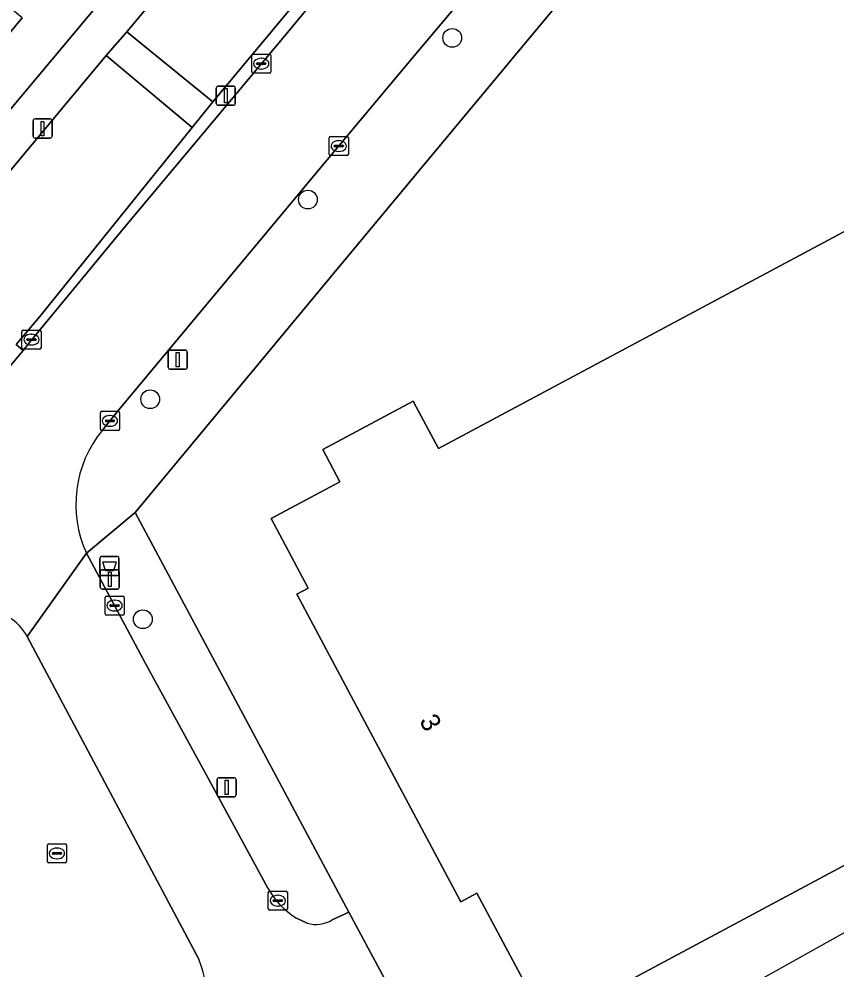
# Model space of a CAD drawing. Extents: x 162073 to 163043, y 381818 to 382561.
# Drawn here: x 162479.25 to 162521.93, y 382019.98 to 382069.57 of the extents above; entities that cross this region are included whole.
import ezdxf

# ---------------------------------------------------------------- set-up
doc = ezdxf.new("R2010")
doc.units = 0
for name, color, linetype in [('IMGEO_Afvalbak', 7, 'Continuous'), ('IMGEO_Boom', 7, 'Continuous'), ('IMGEO_Erf', 7, 'Continuous'), ('IMGEO_Groenvoorziening', 7, 'Continuous'), ('IMGEO_Kolk', 7, 'Continuous'), ('IMGEO_Lichtmast', 7, 'Continuous'), ('IMGEO_Pand', 7, 'Continuous'), ('IMGEO_Pand_nummerreeks', 7, 'Continuous'), ('IMGEO_Pand_vergunning_verleend', 7, 'Continuous'), ('IMGEO_Parkeervlak_open', 7, 'Continuous'), ('IMGEO_Rijbaan_lokaal_open', 7, 'Continuous'), ('IMGEO_Voetpad_open', 7, 'Continuous')]:
    doc.layers.add(name, color=color, linetype=linetype)

msp = doc.modelspace()

# ---------------------------------------------------------------- linework, layer by layer
at = {"layer": 'IMGEO_Afvalbak'}
for p, q in [((162483.482, 382040.614), (162483.482, 382041.414)), ((162483.482, 382041.414), (162483.482, 382040.614)), ((162483.582, 382041.514), (162484.372, 382041.514)), ((162484.372, 382041.514), (162483.582, 382041.514)), ((162484.472, 382041.414), (162484.472, 382040.614)), ((162484.472, 382040.614), (162484.472, 382041.414)), ((162484.372, 382040.514), (162483.582, 382040.514)), ((162483.582, 382040.514), (162484.372, 382040.514))]:
    msp.add_line(p, q, dxfattribs=at)
msp.add_lwpolyline([(162483.625, 382041.228), (162484.329, 382041.228), (162484.18, 382040.758), (162483.774, 382040.758), (162483.625, 382041.228)], dxfattribs=at)
for centre, start, end in [((162483.582, 382041.414), 90, 180), ((162483.582, 382041.414), 90, 180), ((162484.372, 382041.414), 0, 90), ((162484.372, 382041.414), 360, 90), ((162483.582, 382040.614), 180, 270), ((162483.582, 382040.614), 180, 270), ((162484.372, 382040.614), 270, 0), ((162484.372, 382040.614), 270, 0)]:
    msp.add_arc(centre, 0.1, start, end, dxfattribs=at)
at = {"layer": 'IMGEO_Boom'}
for centre in [(162501.881, 382068.582), (162494.339, 382060.141), (162486.106, 382049.718), (162485.72, 382038.235)]:
    msp.add_circle(centre, 0.489, dxfattribs=at)
at = {"layer": 'IMGEO_Erf'}
for points in [[(162479.415, 382069.627), (162477.918, 382067.84), (162477.347, 382068.319), (162476.559, 382067.379), (162475.772, 382066.441), (162476.352, 382065.956), (162474.865, 382064.182), (162474.278, 382064.674), (162471.781, 382061.695), (162472.408, 382061.168), (162470.923, 382059.396), (162470.304, 382059.915), (162469.37, 382058.8), (162471.924, 382056.673), (162500, 382090.184)], [(162574.615, 382046.411), (162523.276, 382089.432), (162521.435, 382087.22), (162500, 382061.465), (162495.527, 382056.09), (162485.32, 382043.802), (162496.476, 382022.946), (162500, 382016.409), (162500.583, 382015.328), (162500.694, 382015.122), (162500, 382014.237), (162498.228, 382011.978), (162496.617, 382012.958), (162485.8, 382000), (162479.39, 381992.322), (162463.245, 381972.97)], [(162525.732, 382027.182), (162511.188, 382019.408), (162511.482, 382018.858), (162508.981, 382017.522), (162508.675, 382018.094), (162506.823, 382017.104), (162503.172, 382023.933), (162502.335, 382023.486), (162500, 382027.855), (162493.755, 382039.539), (162494.355, 382039.86), (162492.417, 382043.487), (162496.014, 382045.41), (162495.116, 382047.09), (162499.843, 382049.616), (162500, 382049.323), (162501.162, 382047.151), (162511.974, 382052.93), (162525.812, 382060.326)]]:
    msp.add_lwpolyline(points, dxfattribs=at)
at = {"layer": 'IMGEO_Groenvoorziening'}
msp.add_lwpolyline([(162489.372, 382065.239), (162500, 382077.988), (162502.313, 382080.762), (162500, 382082.633), (162497.815, 382084.401), (162484.884, 382068.897)], close=True, dxfattribs=at)
msp.add_lwpolyline([(162479.102, 382052.575), (162480.341, 382054.039), (162488.295, 382063.907), (162483.808, 382067.666), (162473.845, 382055.734), (162477.706, 382052.489)], dxfattribs=at)
at = {"layer": 'IMGEO_Kolk'}
for p, q in [((162491.406, 382066.811), (162491.406, 382067.663)), ((162491.481, 382067.737), (162492.333, 382067.737)), ((162491.894, 382067.517), (162491.919, 382067.517)), ((162492.407, 382067.663), (162492.407, 382066.811)), ((162491.665, 382067.231), (162491.665, 382067.243)), ((162492.103, 382067.194), (162491.705, 382067.194)), ((162491.708, 382067.28), (162492.106, 382067.28)), ((162491.917, 382066.957), (162491.892, 382066.957)), ((162492.149, 382067.243), (162492.149, 382067.231)), ((162492.333, 382066.737), (162491.481, 382066.737)), ((162495.453, 382062.512), (162495.453, 382063.364)), ((162495.528, 382063.438), (162496.38, 382063.438)), ((162495.755, 382062.981), (162496.153, 382062.981)), ((162495.941, 382063.218), (162495.966, 382063.218)), ((162496.454, 382063.364), (162496.454, 382062.512)), ((162495.712, 382062.932), (162495.712, 382062.944)), ((162496.15, 382062.895), (162495.752, 382062.895)), ((162495.964, 382062.658), (162495.939, 382062.658)), ((162496.196, 382062.944), (162496.196, 382062.932)), ((162496.38, 382062.438), (162495.528, 382062.438)), ((162479.401, 382052.405), (162479.401, 382053.257)), ((162479.476, 382053.331), (162480.328, 382053.331)), ((162479.889, 382053.111), (162479.914, 382053.111)), ((162480.402, 382053.257), (162480.402, 382052.405)), ((162479.66, 382052.825), (162479.66, 382052.837)), ((162480.098, 382052.788), (162479.7, 382052.788)), ((162479.703, 382052.874), (162480.101, 382052.874)), ((162479.912, 382052.551), (162479.887, 382052.551)), ((162480.144, 382052.837), (162480.144, 382052.825)), ((162480.328, 382052.331), (162479.476, 382052.331)), ((162483.578, 382049.091), (162484.43, 382049.091)), ((162483.503, 382048.165), (162483.503, 382049.017)), ((162483.762, 382048.585), (162483.762, 382048.597)), ((162483.805, 382048.634), (162484.203, 382048.634)), ((162483.991, 382048.871), (162484.016, 382048.871)), ((162484.246, 382048.597), (162484.246, 382048.585)), ((162484.504, 382049.017), (162484.504, 382048.165)), ((162484.43, 382048.091), (162483.578, 382048.091)), ((162484.2, 382048.548), (162483.802, 382048.548)), ((162484.014, 382048.311), (162483.989, 382048.311)), ((162483.746, 382038.522), (162483.746, 382039.374)), ((162483.821, 382039.448), (162484.673, 382039.448)), ((162484.234, 382039.228), (162484.259, 382039.228)), ((162484.747, 382039.374), (162484.747, 382038.522)), ((162484.005, 382038.942), (162484.005, 382038.954)), ((162484.443, 382038.905), (162484.045, 382038.905)), ((162484.048, 382038.991), (162484.446, 382038.991)), ((162484.257, 382038.668), (162484.232, 382038.668)), ((162484.489, 382038.954), (162484.489, 382038.942)), ((162484.673, 382038.448), (162483.821, 382038.448)), ((162480.735, 382025.587), (162480.735, 382026.439)), ((162480.81, 382026.513), (162481.662, 382026.513)), ((162481.223, 382026.293), (162481.248, 382026.293)), ((162481.736, 382026.439), (162481.736, 382025.587)), ((162480.994, 382026.007), (162480.994, 382026.019)), ((162481.432, 382025.97), (162481.034, 382025.97)), ((162481.037, 382026.056), (162481.435, 382026.056)), ((162481.478, 382026.019), (162481.478, 382026.007)), ((162481.662, 382025.513), (162480.81, 382025.513)), ((162481.246, 382025.733), (162481.221, 382025.733)), ((162492.271, 382023.119), (162492.271, 382023.971)), ((162492.346, 382024.045), (162493.198, 382024.045)), ((162492.759, 382023.825), (162492.784, 382023.825)), ((162493.272, 382023.971), (162493.272, 382023.119)), ((162492.53, 382023.539), (162492.53, 382023.551)), ((162492.968, 382023.502), (162492.57, 382023.502)), ((162492.573, 382023.588), (162492.971, 382023.588)), ((162493.014, 382023.551), (162493.014, 382023.539)), ((162493.198, 382023.045), (162492.346, 382023.045)), ((162492.782, 382023.265), (162492.757, 382023.265))]:
    msp.add_line(p, q, dxfattribs=at)
for points in [[(162491.406, 382066.811), (162491.406, 382067.663)], [(162491.481, 382067.737), (162492.333, 382067.737)], [(162492.407, 382067.663), (162492.407, 382066.811)], [(162492.333, 382066.737), (162491.481, 382066.737)], [(162495.453, 382062.512), (162495.453, 382063.364)], [(162495.528, 382063.438), (162496.38, 382063.438)], [(162496.454, 382063.364), (162496.454, 382062.512)], [(162496.38, 382062.438), (162495.528, 382062.438)], [(162479.401, 382052.405), (162479.401, 382053.257)], [(162479.476, 382053.331), (162480.328, 382053.331)], [(162480.402, 382053.257), (162480.402, 382052.405)], [(162480.328, 382052.331), (162479.476, 382052.331)], [(162483.578, 382049.091), (162484.43, 382049.091)], [(162483.503, 382048.165), (162483.503, 382049.017)], [(162484.504, 382049.017), (162484.504, 382048.165)], [(162484.43, 382048.091), (162483.578, 382048.091)], [(162483.746, 382038.522), (162483.746, 382039.374)], [(162483.821, 382039.448), (162484.673, 382039.448)], [(162484.747, 382039.374), (162484.747, 382038.522)], [(162484.673, 382038.448), (162483.821, 382038.448)], [(162480.735, 382025.587), (162480.735, 382026.439)], [(162480.81, 382026.513), (162481.662, 382026.513)], [(162481.736, 382026.439), (162481.736, 382025.587)], [(162481.662, 382025.513), (162480.81, 382025.513)], [(162492.271, 382023.119), (162492.271, 382023.971)], [(162492.346, 382024.045), (162493.198, 382024.045)], [(162493.272, 382023.971), (162493.272, 382023.119)], [(162493.198, 382023.045), (162492.346, 382023.045)]]:
    msp.add_lwpolyline(points, dxfattribs=at)
for centre, radius, start, end in [((162491.483, 382067.661), 0.0765, 91.552, 178.448), ((162491.483, 382067.661), 0.0765, 91.552, 178.448), ((162492.331, 382067.661), 0.0765, 1.552, 88.448), ((162492.331, 382067.661), 0.0765, 1.552, 88.448), ((162491.705, 382067.24), 0.0403, 85.8775, 175.7526), ((162491.702, 382067.23), 0.0366, 178.938, 274.7102), ((162492.106, 382067.237), 0.043, 264.8664, 352.4533), ((162492.11, 382067.242), 0.0386, 1.7309, 96.639), ((162491.483, 382066.813), 0.0765, 181.552, 268.448), ((162491.483, 382066.813), 0.0765, 181.552, 268.448), ((162492.331, 382066.813), 0.0765, 271.552, 358.448), ((162492.331, 382066.813), 0.0765, 271.552, 358.448), ((162495.53, 382063.362), 0.0765, 91.552, 178.448), ((162495.53, 382063.362), 0.0765, 91.552, 178.448), ((162495.752, 382062.941), 0.0403, 85.8775, 175.7526), ((162496.157, 382062.943), 0.0386, 1.7309, 96.639), ((162496.378, 382063.362), 0.0765, 1.552, 88.448), ((162496.378, 382063.362), 0.0765, 1.552, 88.448), ((162495.53, 382062.514), 0.0765, 181.552, 268.448), ((162495.53, 382062.514), 0.0765, 181.552, 268.448), ((162495.749, 382062.931), 0.0366, 178.938, 274.7102), ((162496.153, 382062.938), 0.043, 264.8664, 352.4533), ((162496.378, 382062.514), 0.0765, 271.552, 358.448), ((162496.378, 382062.514), 0.0765, 271.552, 358.448), ((162479.478, 382053.255), 0.0765, 91.552, 178.448), ((162479.478, 382053.255), 0.0765, 91.552, 178.448), ((162480.326, 382053.255), 0.0765, 1.552, 88.448), ((162480.326, 382053.255), 0.0765, 1.552, 88.448), ((162479.7, 382052.834), 0.0403, 85.8775, 175.7526), ((162479.697, 382052.824), 0.0366, 178.938, 274.7102), ((162480.101, 382052.831), 0.043, 264.8664, 352.4533), ((162480.105, 382052.836), 0.0386, 1.7309, 96.639), ((162479.478, 382052.407), 0.0765, 181.552, 268.448), ((162479.478, 382052.407), 0.0765, 181.552, 268.448), ((162480.326, 382052.407), 0.0765, 271.552, 358.448), ((162480.326, 382052.407), 0.0765, 271.552, 358.448), ((162483.58, 382049.015), 0.0765, 91.552, 178.448), ((162483.58, 382049.015), 0.0765, 91.552, 178.448), ((162484.428, 382049.015), 0.0765, 1.552, 88.448), ((162484.428, 382049.015), 0.0765, 1.552, 88.448), ((162483.802, 382048.594), 0.0403, 85.8775, 175.7526), ((162483.799, 382048.584), 0.0366, 178.938, 274.7102), ((162484.203, 382048.591), 0.043, 264.8664, 352.4533), ((162484.207, 382048.596), 0.0386, 1.7309, 96.639), ((162483.58, 382048.167), 0.0765, 181.552, 268.448), ((162483.58, 382048.167), 0.0765, 181.552, 268.448), ((162484.428, 382048.167), 0.0765, 271.552, 358.448), ((162484.428, 382048.167), 0.0765, 271.552, 358.448), ((162483.823, 382039.372), 0.0765, 91.552, 178.448), ((162483.823, 382039.372), 0.0765, 91.552, 178.448), ((162484.671, 382039.372), 0.0765, 1.552, 88.448), ((162484.671, 382039.372), 0.0765, 1.552, 88.448), ((162484.045, 382038.951), 0.0403, 85.8775, 175.7526), ((162484.042, 382038.941), 0.0366, 178.938, 274.7102), ((162484.446, 382038.948), 0.043, 264.8664, 352.4533), ((162484.45, 382038.953), 0.0386, 1.7309, 96.639), ((162483.823, 382038.524), 0.0765, 181.552, 268.448), ((162483.823, 382038.524), 0.0765, 181.552, 268.448), ((162484.671, 382038.524), 0.0765, 271.552, 358.448), ((162484.671, 382038.524), 0.0765, 271.552, 358.448), ((162480.812, 382026.437), 0.0765, 91.552, 178.448), ((162480.812, 382026.437), 0.0765, 91.552, 178.448), ((162481.66, 382026.437), 0.0765, 1.552, 88.448), ((162481.66, 382026.437), 0.0765, 1.552, 88.448), ((162481.034, 382026.016), 0.0403, 85.8775, 175.7526), ((162481.031, 382026.006), 0.0366, 178.938, 274.7102), ((162481.435, 382026.013), 0.043, 264.8664, 352.4533), ((162481.439, 382026.018), 0.0386, 1.7309, 96.639), ((162480.812, 382025.589), 0.0765, 181.552, 268.448), ((162480.812, 382025.589), 0.0765, 181.552, 268.448), ((162481.66, 382025.589), 0.0765, 271.552, 358.448), ((162481.66, 382025.589), 0.0765, 271.552, 358.448), ((162492.348, 382023.969), 0.0765, 91.552, 178.448), ((162492.348, 382023.969), 0.0765, 91.552, 178.448), ((162493.196, 382023.969), 0.0765, 1.552, 88.448), ((162493.196, 382023.969), 0.0765, 1.552, 88.448), ((162492.57, 382023.548), 0.0403, 85.8775, 175.7526), ((162492.567, 382023.538), 0.0366, 178.938, 274.7102), ((162492.971, 382023.545), 0.043, 264.8664, 352.4533), ((162492.975, 382023.55), 0.0386, 1.7309, 96.639), ((162492.348, 382023.121), 0.0765, 181.552, 268.448), ((162492.348, 382023.121), 0.0765, 181.552, 268.448), ((162493.196, 382023.121), 0.0765, 271.552, 358.448), ((162493.196, 382023.121), 0.0765, 271.552, 358.448)]:
    msp.add_arc(centre, radius, start, end, dxfattribs=at)
for centre, major_axis, ratio, start_param, end_param in [((162491.893, 382067.237), (-0.387, 0.002), 0.722429, 4.712389, 7.853982), ((162491.918, 382067.237), (-0.39, 0.002), 0.717154, 1.570796, 4.712389), ((162495.94, 382062.938), (-0.387, 0.002), 0.722429, 4.712389, 7.853982), ((162495.965, 382062.938), (-0.39, 0.002), 0.717154, 1.570796, 4.712389), ((162479.888, 382052.831), (-0.387, 0.002), 0.722429, 4.712389, 7.853982), ((162479.913, 382052.831), (-0.39, 0.002), 0.717154, 1.570796, 4.712389), ((162483.99, 382048.591), (-0.387, 0.002), 0.722429, 4.712389, 7.853982), ((162484.015, 382048.591), (-0.39, 0.002), 0.717154, 1.570796, 4.712389), ((162484.233, 382038.948), (-0.387, 0.002), 0.722429, 4.712389, 7.853982), ((162484.258, 382038.948), (-0.39, 0.002), 0.717154, 1.570796, 4.712389), ((162481.222, 382026.013), (-0.387, 0.002), 0.722429, 4.712389, 7.853982), ((162481.247, 382026.013), (-0.39, 0.002), 0.717154, 1.570796, 4.712389), ((162492.758, 382023.545), (-0.387, 0.002), 0.722429, 4.712389, 7.853982), ((162492.783, 382023.545), (-0.39, 0.002), 0.717154, 1.570796, 4.712389)]:
    msp.add_ellipse(centre, major_axis=major_axis, ratio=ratio, start_param=start_param, end_param=end_param, dxfattribs=at)
at = {"layer": 'IMGEO_Lichtmast'}
for p, q in [((162489.559, 382065.164), (162489.559, 382065.964)), ((162489.559, 382065.964), (162489.559, 382065.164)), ((162489.659, 382066.064), (162490.449, 382066.064)), ((162490.449, 382066.064), (162489.659, 382066.064)), ((162490.549, 382065.964), (162490.549, 382065.164)), ((162490.549, 382065.164), (162490.549, 382065.964)), ((162490.449, 382065.064), (162489.659, 382065.064)), ((162489.659, 382065.064), (162490.449, 382065.064)), ((162479.988, 382063.449), (162479.988, 382064.249)), ((162479.988, 382064.249), (162479.988, 382063.449)), ((162480.088, 382064.349), (162480.878, 382064.349)), ((162480.878, 382064.349), (162480.088, 382064.349)), ((162480.978, 382064.249), (162480.978, 382063.449)), ((162480.978, 382063.449), (162480.978, 382064.249)), ((162480.878, 382063.349), (162480.088, 382063.349)), ((162480.088, 382063.349), (162480.878, 382063.349)), ((162487.048, 382051.384), (162487.048, 382052.184)), ((162487.048, 382052.184), (162487.048, 382051.384)), ((162487.148, 382052.284), (162487.938, 382052.284)), ((162487.938, 382052.284), (162487.148, 382052.284)), ((162488.038, 382052.184), (162488.038, 382051.384)), ((162488.038, 382051.384), (162488.038, 382052.184)), ((162487.938, 382051.284), (162487.148, 382051.284)), ((162487.148, 382051.284), (162487.938, 382051.284)), ((162483.5, 382039.914), (162483.5, 382040.714)), ((162483.5, 382040.714), (162483.5, 382039.914)), ((162483.6, 382040.814), (162484.39, 382040.814)), ((162484.39, 382040.814), (162483.6, 382040.814)), ((162484.49, 382040.714), (162484.49, 382039.914)), ((162484.49, 382039.914), (162484.49, 382040.714)), ((162484.39, 382039.814), (162483.6, 382039.814)), ((162483.6, 382039.814), (162484.39, 382039.814)), ((162489.602, 382029.065), (162489.602, 382029.865)), ((162489.602, 382029.865), (162489.602, 382029.065)), ((162489.702, 382029.965), (162490.492, 382029.965)), ((162490.492, 382029.965), (162489.702, 382029.965)), ((162490.592, 382029.865), (162490.592, 382029.065)), ((162490.592, 382029.065), (162490.592, 382029.865)), ((162490.492, 382028.965), (162489.702, 382028.965)), ((162489.702, 382028.965), (162490.492, 382028.965))]:
    msp.add_line(p, q, dxfattribs=at)
for points in [[(162489.979, 382065.939), (162490.129, 382065.939), (162490.129, 382065.189), (162489.979, 382065.189), (162489.979, 382065.939)], [(162480.408, 382064.224), (162480.558, 382064.224), (162480.558, 382063.474), (162480.408, 382063.474), (162480.408, 382064.224)], [(162487.468, 382052.159), (162487.618, 382052.159), (162487.618, 382051.409), (162487.468, 382051.409), (162487.468, 382052.159)], [(162483.92, 382040.689), (162484.07, 382040.689), (162484.07, 382039.939), (162483.92, 382039.939), (162483.92, 382040.689)], [(162490.022, 382029.84), (162490.172, 382029.84), (162490.172, 382029.09), (162490.022, 382029.09), (162490.022, 382029.84)]]:
    msp.add_lwpolyline(points, dxfattribs=at)
for centre, start, end in [((162489.659, 382065.964), 90, 180), ((162489.659, 382065.964), 90, 180), ((162490.449, 382065.964), 0, 90), ((162490.449, 382065.964), 360, 90), ((162489.659, 382065.164), 180, 270), ((162489.659, 382065.164), 180, 270), ((162490.449, 382065.164), 270, 0), ((162490.449, 382065.164), 270, 0), ((162480.088, 382064.249), 90, 180), ((162480.088, 382064.249), 90, 180), ((162480.878, 382064.249), 0, 90), ((162480.878, 382064.249), 360, 90), ((162480.088, 382063.449), 180, 270), ((162480.088, 382063.449), 180, 270), ((162480.878, 382063.449), 270, 0), ((162480.878, 382063.449), 270, 0), ((162487.148, 382052.184), 90, 180), ((162487.148, 382052.184), 90, 180), ((162487.938, 382052.184), 0, 90), ((162487.938, 382052.184), 360, 90), ((162487.148, 382051.384), 180, 270), ((162487.148, 382051.384), 180, 270), ((162487.938, 382051.384), 270, 0), ((162487.938, 382051.384), 270, 0), ((162483.6, 382040.714), 90, 180), ((162483.6, 382040.714), 90, 180), ((162484.39, 382040.714), 0, 90), ((162484.39, 382040.714), 360, 90), ((162483.6, 382039.914), 180, 270), ((162483.6, 382039.914), 180, 270), ((162484.39, 382039.914), 270, 0), ((162484.39, 382039.914), 270, 0), ((162489.702, 382029.865), 90, 180), ((162489.702, 382029.865), 90, 180), ((162490.492, 382029.865), 0, 90), ((162490.492, 382029.865), 360, 90), ((162489.702, 382029.065), 180, 270), ((162489.702, 382029.065), 180, 270), ((162490.492, 382029.065), 270, 0), ((162490.492, 382029.065), 270, 0)]:
    msp.add_arc(centre, 0.1, start, end, dxfattribs=at)
at = {"layer": 'IMGEO_Pand'}
msp.add_lwpolyline([(162476.729, 382081.582), (162474.458, 382078.872), (162473.139, 382079.977), (162470.233, 382076.51), (162471.622, 382075.346), (162469.733, 382073.093), (162476.559, 382067.379), (162477.347, 382068.319), (162477.918, 382067.84), (162479.415, 382069.627), (162478.832, 382070.116), (162481.349, 382073.119), (162481.958, 382072.609), (162483.422, 382074.356), (162482.823, 382074.858), (162483.622, 382075.812)], close=True, dxfattribs=at)
msp.add_lwpolyline([(162525.812, 382060.326), (162511.974, 382052.93), (162501.162, 382047.151), (162500, 382049.323), (162499.843, 382049.616), (162495.116, 382047.09), (162496.014, 382045.41), (162492.417, 382043.487), (162494.355, 382039.86), (162493.755, 382039.539), (162500, 382027.855), (162502.335, 382023.486), (162503.172, 382023.933), (162506.823, 382017.104), (162508.675, 382018.094), (162508.981, 382017.522), (162511.482, 382018.858), (162511.188, 382019.408), (162525.732, 382027.182)], dxfattribs=at)
at = {"layer": 'IMGEO_Pand_vergunning_verleend'}
msp.add_lwpolyline([(162506.081, 382012.787), (162537.921, 382030.563), (162540.97, 382025.099), (162552.035, 382031.277), (162550.142, 382034.668), (162552.563, 382036.019), (162551.527, 382037.874), (162556.827, 382040.832), (162559.133, 382036.702), (162567.615, 382040.58), (162572.407, 382031.568), (162571.087, 382030.866), (162573.731, 382025.895), (162561.053, 382019.153), (162561.748, 382017.847), (162515.96, 381993.499)], close=True, dxfattribs=at)
at = {"layer": 'IMGEO_Parkeervlak_open'}
msp.add_lwpolyline([(162488.645, 382020.485), (162479.679, 382037.337)], dxfattribs=at)
for centre, radius, start, end in [((162477.26, 382036.003), 2.763, 28.866, 86.9648), ((162483.815, 382018.437), 5.246, 321.2936, 22.9794)]:
    msp.add_arc(centre, radius, start, end, dxfattribs=at)
at = {"layer": 'IMGEO_Rijbaan_lokaal_open'}
for points in [[(162500, 382076.984), (162493.199, 382068.777), (162484.791, 382058.741), (162479.798, 382052.676), (162479.464, 382052.271), (162478.84, 382051.513), (162477.247, 382049.579), (162471.476, 382042.689), (162469.59, 382040.422), (162468.907, 382039.601), (162460.182, 382028.967), (162457.718, 382026.02), (162455.794, 382023.718), (162460.265, 382019.991), (162462.196, 382022.285), (162467.159, 382028.183)], [(162483.608, 382048.102), (162484.385, 382049.064), (162494.638, 382061.372), (162500, 382067.76), (162505.608, 382074.431)], [(162479.679, 382037.337), (162482.775, 382041.683)], [(162492.241, 382024.192), (162489.041, 382030.092), (162485.868, 382035.932), (162482.775, 382041.683), (162479.679, 382037.337), (162488.645, 382020.485)], [(162496.079, 382013.239), (162496.617, 382012.958), (162498.228, 382011.978), (162500, 382014.237), (162500.694, 382015.122), (162500.583, 382015.328), (162500, 382016.409), (162496.476, 382022.946), (162495.614, 382022.55)], [(162494.305, 382022.368), (162493.714, 382022.657)]]:
    msp.add_lwpolyline(points, dxfattribs=at)
for centre, radius, start, end in [((162488.32, 382044.227), 6.101, 140.5671, 204.6449), ((162477.26, 382036.003), 2.763, 28.866, 86.9648), ((162496.085, 382026.406), 4.436, 209.9441, 237.6943), ((162494.763, 382023.874), 1.574, 253.0881, 302.7429), ((162483.815, 382018.437), 5.246, 321.2936, 22.9794)]:
    msp.add_arc(centre, radius, start, end, dxfattribs=at)
at = {"layer": 'IMGEO_Voetpad_open'}
for points in [[(162508.922, 382097.842), (162511.276, 382095.959), (162511.761, 382095.551), (162512.728, 382094.762), (162513.64, 382095.914), (162508.44, 382100.255), (162507.419, 382099.039), (162500, 382090.184), (162471.924, 382056.673), (162470.012, 382054.209), (162472.195, 382052.402), (162473.102, 382051.674), (162475.763, 382049.48), (162476.406, 382050.249), (162477.247, 382049.579), (162478.84, 382051.513), (162479.464, 382052.271), (162479.102, 382052.575)], [(162477.706, 382052.489), (162473.845, 382055.734), (162483.808, 382067.666), (162484.884, 382068.897), (162497.815, 382084.401), (162498.931, 382085.813), (162500, 382087.1), (162508.922, 382097.842)], [(162512.623, 382093.111), (162512, 382092.37), (162503.429, 382082.174), (162502.313, 382080.762), (162500, 382077.988), (162489.372, 382065.239), (162488.295, 382063.907), (162480.341, 382054.039), (162479.102, 382052.575), (162479.464, 382052.271), (162479.798, 382052.676), (162484.791, 382058.741), (162493.199, 382068.777), (162500, 382076.984)], [(162521.435, 382087.22), (162518.359, 382089.726), (162517.901, 382089.135), (162512.501, 382082.754), (162505.608, 382074.431), (162500, 382067.76), (162494.638, 382061.372), (162484.385, 382049.064), (162483.608, 382048.102)], [(162482.775, 382041.683), (162485.32, 382043.802), (162495.527, 382056.09), (162500, 382061.465), (162521.435, 382087.22)], [(162485.32, 382043.802), (162482.775, 382041.683), (162485.868, 382035.932), (162489.041, 382030.092), (162492.241, 382024.192)], [(162495.614, 382022.55), (162496.476, 382022.946), (162485.32, 382043.802)], [(162493.714, 382022.657), (162494.305, 382022.368)]]:
    msp.add_lwpolyline(points, dxfattribs=at)
msp.add_lwpolyline([(162484.884, 382068.897), (162483.808, 382067.666), (162488.295, 382063.907), (162489.372, 382065.239)], close=True, dxfattribs=at)
for centre, radius, start, end in [((162488.32, 382044.227), 6.101, 140.5671, 204.6449), ((162496.085, 382026.406), 4.436, 209.9441, 237.6943), ((162494.763, 382023.874), 1.574, 253.0881, 302.7429)]:
    msp.add_arc(centre, radius, start, end, dxfattribs=at)

# ---------------------------------------------------------------- texts
at = {"layer": 'IMGEO_Pand_nummerreeks'}
msp.add_text('3', height=1, rotation=298.1263, dxfattribs=at).set_placement((162500.138, 382032.943))

doc.saveas('drawing.dxf')
